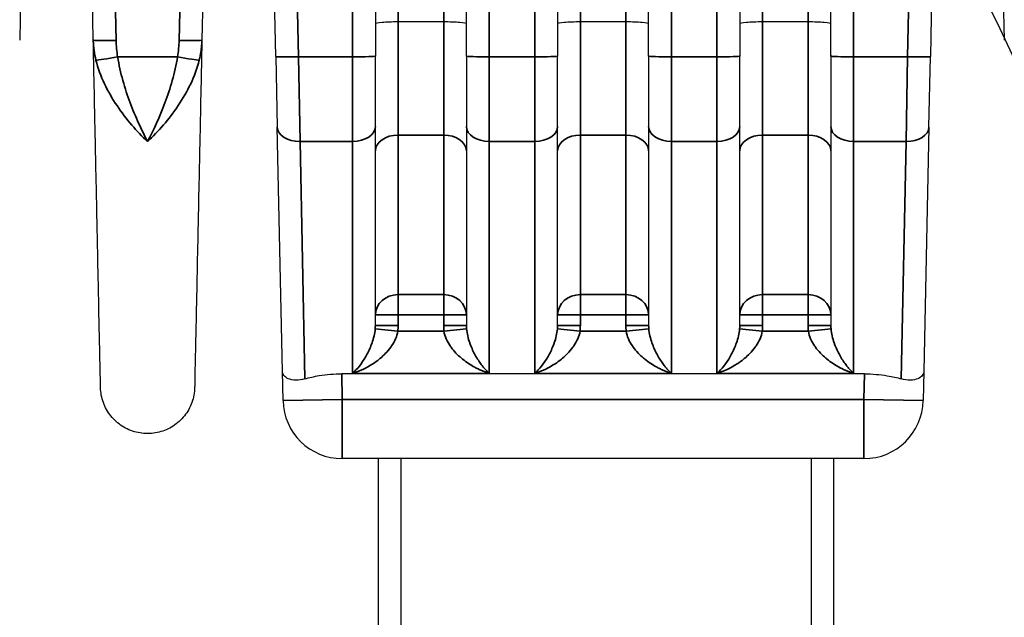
# Model space of a CAD drawing. Header units: millimetres. Extents: x 399 to 6233, y -1870 to 1602.
# Tile 344 of 656: x 4255 to 4277, y 555 to 568. Entities that reach past the tile are written whole.
import ezdxf

# ---------------------------------------------------------------- set-up
doc = ezdxf.new("R2010")
doc.units = ezdxf.units.MM
for name, color, linetype, lineweight in [('AM_8', 1, 'Continuous', 25), ('可見 (ISO)', 7, 'Continuous', 25), ('窄部可見 (ISO)', 7, 'Continuous', 35)]:
    doc.layers.add(name, color=color, linetype=linetype, lineweight=lineweight)
doc.layers.add('S40', color=7, linetype='Continuous')

# ---------------------------------------------------------------- blocks, each defined once
blk = doc.blocks.new('S40-正視-02')
at = {"layer": '可見 (ISO)'}
for p, q in [((11.554, -17.846), (11.442, -23.163)), ((13.058, -23.163), (12.946, -17.846)), ((15.554, -17.846), (15.442, -23.163)), ((17.065, -23.525), (16.946, -17.846)), ((31.554, -17.846), (31.435, -23.525)), ((33.058, -23.163), (32.946, -17.846)), ((19.25, -20.578), (19.25, -23.514)), ((21.25, -23.514), (21.25, -20.578)), ((23.25, -20.578), (23.25, -23.514)), ((25.25, -23.514), (25.25, -20.578)), ((27.25, -20.578), (27.25, -23.514)), ((29.25, -23.514), (29.25, -20.578)), ((19.75, -22.757), (20.75, -22.757)), ((23.75, -22.757), (24.75, -22.757)), ((27.75, -22.757), (28.75, -22.757)), ((17.065, -23.525), (17.098, -25.073)), ((19.25, -25.062), (19.25, -23.514)), ((21.25, -23.514), (21.25, -25.062)), ((23.25, -25.062), (23.25, -23.514)), ((25.25, -23.514), (25.25, -25.062)), ((27.25, -25.062), (27.25, -23.514)), ((29.25, -23.514), (29.25, -25.062)), ((31.402, -25.073), (31.435, -23.525)), ((17.21, -30.437), (17.098, -25.073)), ((19.25, -29.428), (19.25, -25.062)), ((21.25, -25.062), (21.25, -29.428)), ((23.25, -29.428), (23.25, -25.062)), ((25.25, -25.062), (25.25, -29.428)), ((27.25, -29.428), (27.25, -25.062)), ((29.25, -25.062), (29.25, -29.428)), ((31.402, -25.073), (31.29, -30.437)), ((19.51, -30), (19.51, -30)), ((20.99, -30), (20.99, -30)), ((23.51, -30), (23.51, -30)), ((24.99, -30), (24.99, -30)), ((27.51, -30), (27.51, -30)), ((28.99, -30), (28.99, -30)), ((17.223, -31.077), (17.21, -30.437)), ((18.772, -30.458), (18.772, -30.458)), ((31.29, -30.437), (31.277, -31.077)), ((29.989, -30.49), (18.511, -30.49)), ((29.977, -32.35), (18.523, -32.35)), ((19.314, -32.35), (19.314, -50.5)), ((19.814, -50.5), (19.814, -32.35)), ((28.814, -32.35), (28.814, -50.5)), ((29.314, -50.5), (29.314, -32.35))]:
    blk.add_line(p, q, dxfattribs=at)
for centre, start, end in [((18.523, -31.05), 181.2, 270), ((29.977, -31.05), 270, 358.8)]:
    blk.add_arc(centre, 1.3, start, end, dxfattribs=at)
for points, knots in [([(19.25, -22.799), (19.25, -22.788), (19.304, -22.777), (19.397, -22.769), (19.489, -22.762), (19.618, -22.757), (19.75, -22.757)], [-0.0000151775, -0.0000151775, -0.0000151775, -0.0000151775, 0.0003793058, 0.0003793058, 0.0003793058, 0.0007737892, 0.0007737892, 0.0007737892, 0.0007737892]), ([(20.75, -22.757), (20.882, -22.757), (21.011, -22.762), (21.104, -22.769), (21.196, -22.777), (21.25, -22.788), (21.25, -22.799)], [0, 0, 0, 0, 0.0003907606, 0.0003907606, 0.0003907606, 0.0007815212, 0.0007815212, 0.0007815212, 0.0007815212]), ([(23.25, -22.799), (23.25, -22.788), (23.304, -22.777), (23.397, -22.769), (23.489, -22.762), (23.618, -22.757), (23.75, -22.757)], [-0.0000151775, -0.0000151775, -0.0000151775, -0.0000151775, 0.0003793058, 0.0003793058, 0.0003793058, 0.0007737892, 0.0007737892, 0.0007737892, 0.0007737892]), ([(24.75, -22.757), (24.882, -22.757), (25.011, -22.762), (25.104, -22.769), (25.196, -22.777), (25.25, -22.788), (25.25, -22.799)], [0, 0, 0, 0, 0.0003907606, 0.0003907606, 0.0003907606, 0.0007815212, 0.0007815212, 0.0007815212, 0.0007815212]), ([(27.25, -22.799), (27.25, -22.788), (27.304, -22.777), (27.397, -22.769), (27.489, -22.762), (27.618, -22.757), (27.75, -22.757)], [-0.0000151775, -0.0000151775, -0.0000151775, -0.0000151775, 0.0003793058, 0.0003793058, 0.0003793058, 0.0007737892, 0.0007737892, 0.0007737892, 0.0007737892]), ([(28.75, -22.757), (28.882, -22.757), (29.011, -22.762), (29.104, -22.769), (29.196, -22.777), (29.25, -22.788), (29.25, -22.799)], [0, 0, 0, 0, 0.0003907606, 0.0003907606, 0.0003907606, 0.0007815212, 0.0007815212, 0.0007815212, 0.0007815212]), ([(13.217, -30.789), (13.217, -30.789), (13.214, -30.617), (13.207, -30.275), (13.201, -30.005), (13.193, -29.636), (13.183, -29.17), (13.181, -29.045), (13.178, -28.912), (13.175, -28.773), (13.168, -28.444), (13.16, -28.076), (13.152, -27.676), (13.144, -27.277), (13.135, -26.843), (13.125, -26.375), (13.115, -25.907), (13.104, -25.403), (13.093, -24.867), (13.092, -24.792), (13.09, -24.716), (13.088, -24.64), (13.079, -24.175), (13.068, -23.679), (13.058, -23.163)], [0.5000079, 0.5000079, 0.5000079, 0.5000079, 0.6183182, 0.6183182, 0.6183182, 0.7115983, 0.7115983, 0.7115983, 0.7366339, 0.7366339, 0.7366339, 0.7957918, 0.7957918, 0.7957918, 0.8549496, 0.8549496, 0.8549496, 0.9141075, 0.9141075, 0.9141075, 0.9224155, 0.9224155, 0.9224155, 0.9732653, 0.9732653, 0.9732653, 0.9732653]), ([(15.442, -23.163), (15.432, -23.679), (15.421, -24.175), (15.411, -24.64), (15.41, -24.716), (15.408, -24.792), (15.407, -24.867), (15.396, -25.403), (15.385, -25.907), (15.375, -26.375), (15.365, -26.842), (15.356, -27.276), (15.348, -27.676), (15.34, -28.076), (15.332, -28.444), (15.325, -28.773), (15.322, -28.912), (15.319, -29.045), (15.317, -29.17), (15.313, -29.34), (15.31, -29.498), (15.307, -29.642), (15.301, -29.892), (15.297, -30.104), (15.293, -30.275), (15.286, -30.617), (15.283, -30.789), (15.283, -30.789)], [0.0267397, 0.0267397, 0.0267397, 0.0267397, 0.0775919, 0.0775919, 0.0775919, 0.0858976, 0.0858976, 0.0858976, 0.1450554, 0.1450554, 0.1450554, 0.2042133, 0.2042133, 0.2042133, 0.2633711, 0.2633711, 0.2633711, 0.2884173, 0.2884173, 0.2884173, 0.322529, 0.322529, 0.322529, 0.3816868, 0.3816868, 0.3816868, 0.5, 0.5, 0.5, 0.5]), ([(17.704, -30.599), (17.634, -30.62), (17.569, -30.629), (17.442, -30.628), (17.384, -30.615), (17.296, -30.577), (17.264, -30.552), (17.222, -30.498), (17.211, -30.469), (17.21, -30.438), (17.21, -30.437), (17.21, -30.437)], [0.0000025, 0.0000025, 0.0000025, 0.0000025, 0.0273791, 0.0273791, 0.0597, 0.0597, 0.089653, 0.089653, 0.1184213, 0.1184213, 0.1189519, 0.1189519, 0.1189519, 0.1189519]), ([(31.29, -30.437), (31.29, -30.437), (31.29, -30.438), (31.289, -30.469), (31.278, -30.498), (31.236, -30.552), (31.204, -30.577), (31.116, -30.615), (31.058, -30.628), (30.931, -30.629), (30.866, -30.62), (30.796, -30.599)], [-0.000535, -0.000535, -0.000535, -0.000535, 0, 0, 0.0290077, 0.0290077, 0.0592099, 0.0592099, 0.0917988, 0.0917988, 0.1194024, 0.1194024, 0.1194024, 0.1194024]), ([(17.704, -30.599), (17.797, -30.572), (17.904, -30.547), (18.176, -30.503), (18.349, -30.49), (18.511, -30.49)], [-0.48595409, -0.48595409, -0.48595409, -0.48595409, -0.45043413, -0.45043413, -0.40161512, -0.40161512, -0.40161512, -0.40161512]), ([(29.989, -30.49), (30.154, -30.49), (30.329, -30.503), (30.601, -30.548), (30.705, -30.572), (30.796, -30.599)], [-0.40134633, -0.40134633, -0.40134633, -0.40134633, -0.35174447, -0.35174447, -0.3169552, -0.3169552, -0.3169552, -0.3169552]), ([(15.283, -30.789), (15.28, -30.9), (15.26, -31.012), (15.184, -31.222), (15.128, -31.322), (14.989, -31.497), (14.904, -31.574), (14.716, -31.696), (14.61, -31.742), (14.393, -31.796), (14.279, -31.806), (14.056, -31.788), (13.944, -31.76), (13.739, -31.671), (13.642, -31.609), (13.476, -31.46), (13.404, -31.37), (13.294, -31.175), (13.255, -31.067), (13.224, -30.901), (13.218, -30.845), (13.217, -30.789)], [0, 0, 0, 0, 0.033317, 0.033317, 0.0669022, 0.0669022, 0.1004777, 0.1004777, 0.1340535, 0.1340535, 0.1676293, 0.1676293, 0.2012051, 0.2012051, 0.2347809, 0.2347809, 0.2683567, 0.2683567, 0.3019325, 0.3019325, 0.3188115, 0.3188115, 0.3188115, 0.3188115])]:
    blk.add_open_spline(points, degree=3, knots=knots, dxfattribs=at)
at = {"layer": '窄部可見 (ISO)'}
for p, q in [((13.299, -10.847), (13.557, -23.169)), ((14.943, -23.169), (15.201, -10.847)), ((17.299, -10.847), (17.565, -23.532)), ((18.75, -23.532), (18.75, -10.847)), ((21.75, -10.847), (21.75, -23.532)), ((22.75, -23.532), (22.75, -10.847)), ((25.75, -10.847), (25.75, -23.532)), ((26.75, -23.532), (26.75, -10.847)), ((29.75, -10.847), (29.75, -23.532)), ((30.935, -23.532), (31.201, -10.847)), ((19.75, -20.515), (19.75, -22.757)), ((20.75, -22.757), (20.75, -20.515)), ((23.75, -20.515), (23.75, -22.757)), ((24.75, -22.757), (24.75, -20.515)), ((27.75, -20.515), (27.75, -22.757)), ((28.75, -22.757), (28.75, -20.515)), ((19.75, -25.248), (19.75, -22.757)), ((20.75, -22.757), (20.75, -25.248)), ((23.75, -25.248), (23.75, -22.757)), ((24.75, -22.757), (24.75, -25.248)), ((27.75, -25.248), (27.75, -22.757)), ((28.75, -22.757), (28.75, -25.248)), ((13.593, -23.532), (14.907, -23.532)), ((17.565, -23.532), (18.75, -23.532)), ((17.597, -25.389), (17.565, -23.532)), ((18.75, -23.532), (18.75, -25.389)), ((21.75, -23.532), (22.75, -23.532)), ((21.75, -25.389), (21.75, -23.532)), ((22.75, -23.532), (22.75, -25.389)), ((25.75, -23.532), (26.75, -23.532)), ((25.75, -25.389), (25.75, -23.532)), ((26.75, -23.532), (26.75, -25.389)), ((29.75, -23.532), (30.935, -23.532)), ((29.75, -25.389), (29.75, -23.532)), ((30.935, -23.532), (30.903, -25.389)), ((19.75, -25.248), (20.75, -25.248)), ((19.75, -28.75), (19.75, -25.248)), ((20.75, -25.248), (20.75, -28.75)), ((23.75, -25.248), (24.75, -25.248)), ((23.75, -28.75), (23.75, -25.248)), ((24.75, -25.248), (24.75, -28.75)), ((27.75, -25.248), (28.75, -25.248)), ((27.75, -28.75), (27.75, -25.248)), ((28.75, -25.248), (28.75, -28.75)), ((18.75, -25.389), (17.597, -25.389)), ((17.597, -25.389), (17.704, -30.599)), ((18.75, -25.389), (18.75, -30.479)), ((22.75, -25.389), (21.75, -25.389)), ((21.75, -30.479), (21.75, -25.389)), ((22.75, -25.389), (22.75, -30.479)), ((26.75, -25.389), (25.75, -25.389)), ((25.75, -30.479), (25.75, -25.389)), ((26.75, -25.389), (26.75, -30.479)), ((30.903, -25.389), (29.75, -25.389)), ((29.75, -30.479), (29.75, -25.389)), ((30.796, -30.599), (30.903, -25.389)), ((19.75, -29.197), (19.75, -28.75)), ((19.75, -28.75), (20.75, -28.75)), ((20.75, -29.197), (20.75, -28.75)), ((23.75, -28.75), (23.75, -29.197)), ((23.75, -28.75), (24.75, -28.75)), ((24.75, -28.75), (24.75, -29.197)), ((27.75, -29.197), (27.75, -28.75)), ((27.75, -28.75), (28.75, -28.75)), ((28.75, -29.197), (28.75, -28.75)), ((19.75, -29.197), (19.25, -29.197)), ((19.75, -29.197), (19.75, -29.428)), ((20.75, -29.197), (19.75, -29.197)), ((20.75, -29.197), (21.25, -29.197)), ((20.75, -29.428), (20.75, -29.197)), ((23.25, -29.197), (23.75, -29.197)), ((24.75, -29.197), (23.75, -29.197)), ((23.75, -29.197), (23.75, -29.428)), ((25.25, -29.197), (24.75, -29.197)), ((24.75, -29.428), (24.75, -29.197)), ((27.75, -29.197), (27.25, -29.197)), ((27.75, -29.197), (27.75, -29.428)), ((28.75, -29.197), (27.75, -29.197)), ((28.75, -29.197), (29.25, -29.197)), ((28.75, -29.428), (28.75, -29.197)), ((19.744, -29.55), (19.247, -29.501)), ((19.75, -29.428), (19.25, -29.428)), ((19.744, -29.55), (20.756, -29.55)), ((20.75, -29.428), (21.25, -29.428)), ((20.756, -29.55), (21.253, -29.501)), ((23.247, -29.501), (23.744, -29.55)), ((23.25, -29.428), (23.75, -29.428)), ((23.744, -29.55), (24.756, -29.55)), ((25.25, -29.428), (24.75, -29.428)), ((25.253, -29.501), (24.756, -29.55)), ((27.744, -29.55), (27.247, -29.501)), ((27.75, -29.428), (27.25, -29.428)), ((27.744, -29.55), (28.756, -29.55)), ((28.75, -29.428), (29.25, -29.428)), ((28.756, -29.55), (29.253, -29.501)), ((18.511, -30.49), (18.523, -31.05)), ((21.75, -30.479), (18.75, -30.479)), ((25.75, -30.479), (22.75, -30.479)), ((29.75, -30.479), (26.75, -30.479)), ((29.977, -31.05), (29.989, -30.49)), ((18.523, -31.05), (17.223, -31.077)), ((18.523, -31.05), (18.523, -32.35)), ((18.523, -31.05), (29.977, -31.05)), ((31.277, -31.077), (29.977, -31.05)), ((29.977, -31.05), (29.977, -32.35))]:
    blk.add_line(p, q, dxfattribs=at)
for centre, start, end in [((18.508, -29.428), 354.3477, 0.002), ((21.992, -29.428), 179.998, 185.6523), ((22.508, -29.428), 354.3477, 0.002), ((25.992, -29.428), 179.998, 185.6523), ((26.508, -29.428), 354.3477, 0.002), ((29.992, -29.428), 179.998, 185.6523)]:
    blk.add_arc(centre, 1.242, start, end, dxfattribs=at)
for centre, major_axis, ratio, start_param, end_param in [((14.062, -23.099), (0.026, 1.449), 0.693348, 1.62735, 1.940844), ((13.593, -23.514), (-0.492, -0.09), 0.034327, 0.235691, 1.564496), ((14.907, -23.514), (0.492, -0.09), 0.034327, 4.718689, 6.047495), ((17.565, -23.514), (-0.5, -0.01), 0.034892, 0, 1.570065), ((18.75, -23.514), (0.5, 0), 0.034899, 4.712389, 6.283185), ((21.75, -23.514), (-0.5, 0), 0.034899, 0, 1.570796), ((22.75, -23.514), (0.5, 0), 0.034899, 4.712389, 6.283185), ((25.75, -23.514), (-0.5, 0), 0.034899, 0, 1.570796), ((26.75, -23.514), (0.5, 0), 0.034899, 4.712389, 6.283185), ((29.75, -23.514), (-0.5, 0), 0.034899, 0, 1.570796), ((30.935, -23.514), (0.5, -0.01), 0.034892, 4.71312, 6.283185), ((17.597, -25.062), (-0.5, -0.01), 0.653986, 0, 1.557098), ((18.75, -25.062), (0.5, 0), 0.654068, 4.712389, 6.283185), ((21.75, -25.062), (-0.5, 0), 0.654068, 0, 1.570796), ((22.75, -25.062), (0.5, 0), 0.654068, 4.712389, 6.283185), ((25.75, -25.062), (-0.5, 0), 0.654068, 0, 1.570796), ((26.75, -25.062), (0.5, 0), 0.654068, 4.712389, 6.283185), ((29.75, -25.062), (-0.5, 0), 0.654068, 0, 1.570796), ((30.903, -25.062), (0.5, -0.01), 0.653986, 4.726087, 6.283185), ((19.75, -25.594), (-0.5, 0), 0.691459, 4.712389, 6.283185), ((20.75, -25.594), (0.5, 0), 0.691459, 0, 1.570796), ((23.75, -25.594), (-0.5, 0), 0.691459, 4.712389, 6.283185), ((24.75, -25.594), (0.5, 0), 0.691459, 0, 1.570796), ((27.75, -25.594), (-0.5, 0), 0.691459, 4.712389, 6.283185), ((28.75, -25.594), (0.5, 0), 0.691459, 0, 1.570796), ((19.75, -29.197), (-0.5, 0), 0.893623, 4.712389, 6.283185), ((20.75, -29.197), (0.5, 0), 0.893623, 0, 1.570796), ((23.75, -29.197), (-0.5, 0), 0.893623, 4.712389, 6.283185), ((24.75, -29.197), (0.5, 0), 0.893623, 0, 1.570796), ((27.75, -29.197), (-0.5, 0), 0.893623, 4.712389, 6.283185), ((28.75, -29.197), (0.5, 0), 0.893623, 0, 1.570796)]:
    blk.add_ellipse(centre, major_axis=major_axis, ratio=ratio, start_param=start_param, end_param=end_param, dxfattribs=at)
for points, knots in [([(13.058, -23.163), (13.058, -23.168), (13.112, -23.171), (13.204, -23.172), (13.297, -23.173), (13.427, -23.172), (13.557, -23.169)], [0, 0, 0, 0, 0.5, 0.5, 0.5, 1, 1, 1, 1]), ([(14.943, -23.169), (15.073, -23.172), (15.203, -23.173), (15.296, -23.172), (15.388, -23.171), (15.442, -23.168), (15.442, -23.163)], [0, 0, 0, 0, 0.5, 0.5, 0.5, 1, 1, 1, 1]), ([(15.442, -23.163), (15.442, -23.171), (15.442, -23.179), (15.442, -23.188), (15.441, -23.197), (15.441, -23.206), (15.441, -23.216), (15.44, -23.234), (15.439, -23.253), (15.437, -23.271), (15.435, -23.309), (15.431, -23.346), (15.426, -23.383), (15.419, -23.439), (15.409, -23.494), (15.397, -23.549), (15.393, -23.568), (15.389, -23.587), (15.384, -23.606)], [-0.00000006, -0.00000006, -0.00000006, -0.00000006, 0.0000257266, 0.0000257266, 0.0000257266, 0.0000544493, 0.0000544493, 0.0000544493, 0.000111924, 0.000111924, 0.000111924, 0.0002271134, 0.0002271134, 0.0002271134, 0.0003995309, 0.0003995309, 0.0003995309, 0.0004594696, 0.0004594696, 0.0004594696, 0.0004594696]), ([(13.593, -23.532), (13.621, -23.71), (13.66, -23.883), (13.707, -24.051), (13.754, -24.219), (13.81, -24.384), (13.868, -24.541), (13.927, -24.697), (13.989, -24.845), (14.053, -24.987), (14.117, -25.128), (14.184, -25.264), (14.25, -25.389)], [0, 0, 0, 0, 0.000534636, 0.000534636, 0.000534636, 0.001069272, 0.001069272, 0.001069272, 0.001603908, 0.001603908, 0.001603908, 0.002138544, 0.002138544, 0.002138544, 0.002138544]), ([(14.25, -25.389), (14.383, -25.137), (14.515, -24.853), (14.69, -24.384), (14.746, -24.219), (14.84, -23.883), (14.879, -23.71), (14.907, -23.532)], [-0.000011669, -0.000011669, -0.000011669, -0.000011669, 0.001066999, 0.001066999, 0.001606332, 0.001606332, 0.002145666, 0.002145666, 0.002145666, 0.002145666]), ([(14.25, -25.389), (14.015, -25.171), (13.782, -24.906), (13.579, -24.602), (13.375, -24.297), (13.204, -23.959), (13.116, -23.606)], [-0.00001122, -0.00001122, -0.00001122, -0.00001122, 0.001104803, 0.001104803, 0.001104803, 0.002220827, 0.002220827, 0.002220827, 0.002220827]), ([(15.384, -23.606), (15.34, -23.782), (15.275, -23.955), (15.196, -24.121), (15.117, -24.287), (15.023, -24.449), (14.922, -24.6), (14.721, -24.903), (14.485, -25.171), (14.25, -25.389)], [0, 0, 0, 0, 0.000558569, 0.000558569, 0.000558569, 0.001117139, 0.001117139, 0.001117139, 0.002234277, 0.002234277, 0.002234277, 0.002234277]), ([(18.75, -30.479), (18.85, -30.387), (18.95, -30.265), (19.041, -30.107), (19.046, -30.098), (19.051, -30.089), (19.056, -30.08), (19.096, -30.008), (19.134, -29.928), (19.167, -29.84), (19.171, -29.829), (19.175, -29.818), (19.179, -29.807), (19.195, -29.76), (19.21, -29.709), (19.222, -29.656), (19.234, -29.607), (19.242, -29.556), (19.247, -29.501)], [-0.000007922, -0.000007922, -0.000007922, -0.000007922, 0.000792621, 0.000792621, 0.000792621, 0.000836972, 0.000836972, 0.000836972, 0.001192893, 0.001192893, 0.001192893, 0.001236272, 0.001236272, 0.001236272, 0.001422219, 0.001422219, 0.001422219, 0.001593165, 0.001593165, 0.001593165, 0.001593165]), ([(19.744, -29.55), (19.735, -29.61), (19.718, -29.666), (19.695, -29.719), (19.671, -29.775), (19.64, -29.828), (19.607, -29.877), (19.601, -29.886), (19.595, -29.895), (19.588, -29.904), (19.551, -29.954), (19.511, -30.001), (19.468, -30.045), (19.434, -30.08), (19.398, -30.113), (19.362, -30.144), (19.353, -30.151), (19.344, -30.159), (19.335, -30.166), (19.29, -30.203), (19.243, -30.237), (19.195, -30.268), (19.051, -30.362), (18.9, -30.432), (18.75, -30.479)], [0, 0, 0, 0, 0.000175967, 0.000175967, 0.000175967, 0.000359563, 0.000359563, 0.000359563, 0.000393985, 0.000393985, 0.000393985, 0.000590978, 0.000590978, 0.000590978, 0.000749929, 0.000749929, 0.000749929, 0.000787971, 0.000787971, 0.000787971, 0.000984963, 0.000984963, 0.000984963, 0.001575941, 0.001575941, 0.001575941, 0.001575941]), ([(21.75, -30.479), (21.675, -30.456), (21.6, -30.426), (21.526, -30.391), (21.501, -30.38), (21.476, -30.367), (21.451, -30.354), (21.446, -30.351), (21.44, -30.348), (21.435, -30.345), (21.342, -30.295), (21.251, -30.236), (21.165, -30.166), (21.156, -30.159), (21.147, -30.152), (21.139, -30.144), (21.057, -30.075), (20.978, -29.996), (20.912, -29.904), (20.905, -29.895), (20.899, -29.886), (20.893, -29.877), (20.859, -29.828), (20.83, -29.776), (20.805, -29.719), (20.782, -29.666), (20.765, -29.609), (20.756, -29.55)], [-0.000006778, -0.000006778, -0.000006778, -0.000006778, 0.000287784, 0.000287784, 0.000287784, 0.000385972, 0.000385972, 0.000385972, 0.000408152, 0.000408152, 0.000408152, 0.000778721, 0.000778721, 0.000778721, 0.000816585, 0.000816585, 0.000816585, 0.001171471, 0.001171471, 0.001171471, 0.001205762, 0.001205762, 0.001205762, 0.001389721, 0.001389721, 0.001389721, 0.00156422, 0.00156422, 0.00156422, 0.00156422]), ([(21.253, -29.501), (21.258, -29.555), (21.266, -29.607), (21.278, -29.656), (21.29, -29.71), (21.305, -29.759), (21.321, -29.807), (21.325, -29.818), (21.329, -29.829), (21.333, -29.84), (21.366, -29.929), (21.405, -30.008), (21.444, -30.08), (21.449, -30.089), (21.454, -30.098), (21.459, -30.107), (21.482, -30.146), (21.505, -30.183), (21.529, -30.218), (21.55, -30.249), (21.571, -30.278), (21.592, -30.306), (21.608, -30.325), (21.623, -30.344), (21.638, -30.362), (21.657, -30.384), (21.675, -30.405), (21.694, -30.424), (21.713, -30.444), (21.731, -30.462), (21.75, -30.479)], [0, 0, 0, 0, 0.000170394, 0.000170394, 0.000170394, 0.00035746, 0.00035746, 0.00035746, 0.000401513, 0.000401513, 0.000401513, 0.000758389, 0.000758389, 0.000758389, 0.000803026, 0.000803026, 0.000803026, 0.001003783, 0.001003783, 0.001003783, 0.001179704, 0.001179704, 0.001179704, 0.001304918, 0.001304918, 0.001304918, 0.001455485, 0.001455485, 0.001455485, 0.001606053, 0.001606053, 0.001606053, 0.001606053]), ([(22.75, -30.479), (22.85, -30.387), (22.95, -30.265), (23.041, -30.107), (23.046, -30.098), (23.051, -30.089), (23.056, -30.08), (23.096, -30.008), (23.134, -29.928), (23.167, -29.84), (23.171, -29.829), (23.175, -29.818), (23.179, -29.807), (23.195, -29.76), (23.21, -29.709), (23.222, -29.656), (23.234, -29.607), (23.242, -29.556), (23.247, -29.501)], [-0.000007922, -0.000007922, -0.000007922, -0.000007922, 0.000792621, 0.000792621, 0.000792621, 0.000836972, 0.000836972, 0.000836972, 0.001192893, 0.001192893, 0.001192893, 0.001236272, 0.001236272, 0.001236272, 0.001422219, 0.001422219, 0.001422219, 0.001593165, 0.001593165, 0.001593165, 0.001593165]), ([(23.744, -29.55), (23.735, -29.61), (23.718, -29.666), (23.695, -29.719), (23.671, -29.775), (23.64, -29.828), (23.607, -29.877), (23.601, -29.886), (23.595, -29.895), (23.588, -29.904), (23.551, -29.954), (23.511, -30.001), (23.468, -30.045), (23.434, -30.08), (23.398, -30.113), (23.362, -30.144), (23.353, -30.151), (23.344, -30.159), (23.335, -30.166), (23.29, -30.203), (23.243, -30.237), (23.195, -30.268), (23.051, -30.362), (22.9, -30.432), (22.75, -30.479)], [0, 0, 0, 0, 0.000175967, 0.000175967, 0.000175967, 0.000359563, 0.000359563, 0.000359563, 0.000393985, 0.000393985, 0.000393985, 0.000590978, 0.000590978, 0.000590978, 0.000749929, 0.000749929, 0.000749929, 0.000787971, 0.000787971, 0.000787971, 0.000984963, 0.000984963, 0.000984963, 0.001575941, 0.001575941, 0.001575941, 0.001575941]), ([(25.75, -30.479), (25.675, -30.456), (25.6, -30.426), (25.526, -30.391), (25.501, -30.38), (25.476, -30.367), (25.451, -30.354), (25.446, -30.351), (25.44, -30.348), (25.435, -30.345), (25.342, -30.295), (25.251, -30.236), (25.165, -30.166), (25.156, -30.159), (25.147, -30.152), (25.139, -30.144), (25.057, -30.075), (24.978, -29.996), (24.912, -29.904), (24.905, -29.895), (24.899, -29.886), (24.893, -29.877), (24.859, -29.828), (24.83, -29.776), (24.805, -29.719), (24.782, -29.666), (24.765, -29.609), (24.756, -29.55)], [-0.000006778, -0.000006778, -0.000006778, -0.000006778, 0.000287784, 0.000287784, 0.000287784, 0.000385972, 0.000385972, 0.000385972, 0.000408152, 0.000408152, 0.000408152, 0.000778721, 0.000778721, 0.000778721, 0.000816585, 0.000816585, 0.000816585, 0.001171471, 0.001171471, 0.001171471, 0.001205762, 0.001205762, 0.001205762, 0.001389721, 0.001389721, 0.001389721, 0.00156422, 0.00156422, 0.00156422, 0.00156422]), ([(25.253, -29.501), (25.258, -29.555), (25.266, -29.607), (25.278, -29.656), (25.29, -29.71), (25.305, -29.759), (25.321, -29.807), (25.325, -29.818), (25.329, -29.829), (25.333, -29.84), (25.366, -29.929), (25.405, -30.008), (25.444, -30.08), (25.449, -30.089), (25.454, -30.098), (25.459, -30.107), (25.482, -30.146), (25.505, -30.183), (25.529, -30.218), (25.55, -30.249), (25.571, -30.278), (25.592, -30.306), (25.608, -30.325), (25.623, -30.344), (25.638, -30.362), (25.657, -30.384), (25.675, -30.405), (25.694, -30.424), (25.713, -30.444), (25.731, -30.462), (25.75, -30.479)], [0, 0, 0, 0, 0.000170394, 0.000170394, 0.000170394, 0.00035746, 0.00035746, 0.00035746, 0.000401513, 0.000401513, 0.000401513, 0.000758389, 0.000758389, 0.000758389, 0.000803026, 0.000803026, 0.000803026, 0.001003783, 0.001003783, 0.001003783, 0.001179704, 0.001179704, 0.001179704, 0.001304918, 0.001304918, 0.001304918, 0.001455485, 0.001455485, 0.001455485, 0.001606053, 0.001606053, 0.001606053, 0.001606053]), ([(26.75, -30.479), (26.85, -30.387), (26.95, -30.265), (27.041, -30.107), (27.046, -30.098), (27.051, -30.089), (27.056, -30.08), (27.096, -30.008), (27.134, -29.928), (27.167, -29.84), (27.171, -29.829), (27.175, -29.818), (27.179, -29.807), (27.195, -29.76), (27.21, -29.709), (27.222, -29.656), (27.234, -29.607), (27.242, -29.556), (27.247, -29.501)], [-0.000007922, -0.000007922, -0.000007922, -0.000007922, 0.000792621, 0.000792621, 0.000792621, 0.000836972, 0.000836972, 0.000836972, 0.001192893, 0.001192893, 0.001192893, 0.001236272, 0.001236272, 0.001236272, 0.001422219, 0.001422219, 0.001422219, 0.001593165, 0.001593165, 0.001593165, 0.001593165]), ([(27.744, -29.55), (27.735, -29.61), (27.718, -29.666), (27.695, -29.719), (27.671, -29.775), (27.64, -29.828), (27.607, -29.877), (27.601, -29.886), (27.595, -29.895), (27.588, -29.904), (27.551, -29.954), (27.511, -30.001), (27.468, -30.045), (27.434, -30.08), (27.398, -30.113), (27.362, -30.144), (27.353, -30.151), (27.344, -30.159), (27.335, -30.166), (27.29, -30.203), (27.243, -30.237), (27.195, -30.268), (27.051, -30.362), (26.9, -30.432), (26.75, -30.479)], [0, 0, 0, 0, 0.000175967, 0.000175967, 0.000175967, 0.000359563, 0.000359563, 0.000359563, 0.000393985, 0.000393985, 0.000393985, 0.000590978, 0.000590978, 0.000590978, 0.000749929, 0.000749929, 0.000749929, 0.000787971, 0.000787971, 0.000787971, 0.000984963, 0.000984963, 0.000984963, 0.001575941, 0.001575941, 0.001575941, 0.001575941]), ([(29.75, -30.479), (29.675, -30.456), (29.6, -30.426), (29.526, -30.391), (29.501, -30.38), (29.476, -30.367), (29.451, -30.354), (29.446, -30.351), (29.44, -30.348), (29.435, -30.345), (29.342, -30.295), (29.251, -30.236), (29.165, -30.166), (29.156, -30.159), (29.147, -30.152), (29.139, -30.144), (29.057, -30.075), (28.978, -29.996), (28.912, -29.904), (28.905, -29.895), (28.899, -29.886), (28.893, -29.877), (28.859, -29.828), (28.83, -29.776), (28.805, -29.719), (28.782, -29.666), (28.765, -29.609), (28.756, -29.55)], [-0.000006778, -0.000006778, -0.000006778, -0.000006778, 0.000287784, 0.000287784, 0.000287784, 0.000385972, 0.000385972, 0.000385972, 0.000408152, 0.000408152, 0.000408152, 0.000778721, 0.000778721, 0.000778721, 0.000816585, 0.000816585, 0.000816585, 0.001171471, 0.001171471, 0.001171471, 0.001205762, 0.001205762, 0.001205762, 0.001389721, 0.001389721, 0.001389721, 0.00156422, 0.00156422, 0.00156422, 0.00156422]), ([(29.253, -29.501), (29.258, -29.555), (29.266, -29.607), (29.278, -29.656), (29.29, -29.71), (29.305, -29.759), (29.321, -29.807), (29.325, -29.818), (29.329, -29.829), (29.333, -29.84), (29.366, -29.929), (29.405, -30.008), (29.444, -30.08), (29.449, -30.089), (29.454, -30.098), (29.459, -30.107), (29.482, -30.146), (29.505, -30.183), (29.529, -30.218), (29.55, -30.249), (29.571, -30.278), (29.592, -30.306), (29.608, -30.325), (29.623, -30.344), (29.638, -30.362), (29.657, -30.384), (29.675, -30.405), (29.694, -30.424), (29.713, -30.444), (29.731, -30.462), (29.75, -30.479)], [0, 0, 0, 0, 0.000170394, 0.000170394, 0.000170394, 0.00035746, 0.00035746, 0.00035746, 0.000401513, 0.000401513, 0.000401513, 0.000758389, 0.000758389, 0.000758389, 0.000803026, 0.000803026, 0.000803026, 0.001003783, 0.001003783, 0.001003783, 0.001179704, 0.001179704, 0.001179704, 0.001304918, 0.001304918, 0.001304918, 0.001455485, 0.001455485, 0.001455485, 0.001606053, 0.001606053, 0.001606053, 0.001606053])]:
    blk.add_open_spline(points, degree=3, knots=knots, dxfattribs=at)
for points in [[(13.557, -23.169), (13.56, -23.291), (13.571, -23.412), (13.593, -23.532)], [(14.907, -23.532), (14.929, -23.412), (14.94, -23.291), (14.943, -23.169)], [(19.247, -29.501), (19.249, -29.477), (19.25, -29.453), (19.25, -29.428)], [(21.25, -29.428), (21.25, -29.453), (21.251, -29.477), (21.253, -29.501)], [(23.247, -29.501), (23.249, -29.477), (23.25, -29.453), (23.25, -29.428)], [(25.25, -29.428), (25.25, -29.453), (25.251, -29.477), (25.253, -29.501)], [(27.247, -29.501), (27.249, -29.477), (27.25, -29.453), (27.25, -29.428)], [(29.25, -29.428), (29.25, -29.453), (29.251, -29.477), (29.253, -29.501)]]:
    blk.add_open_spline(points, degree=3, dxfattribs=at)

msp = doc.modelspace()

# ---------------------------------------------------------------- linework, layer by layer
at = {"layer": 'AM_8'}
msp.add_circle((4243.239, 552.128), 37.122, dxfattribs=at)

# ---------------------------------------------------------------- block references
at = {"layer": 'S40'}
msp.add_blockref('S40-正視-02', (4243.739, 591.128), dxfattribs=at)

doc.saveas('drawing.dxf')
